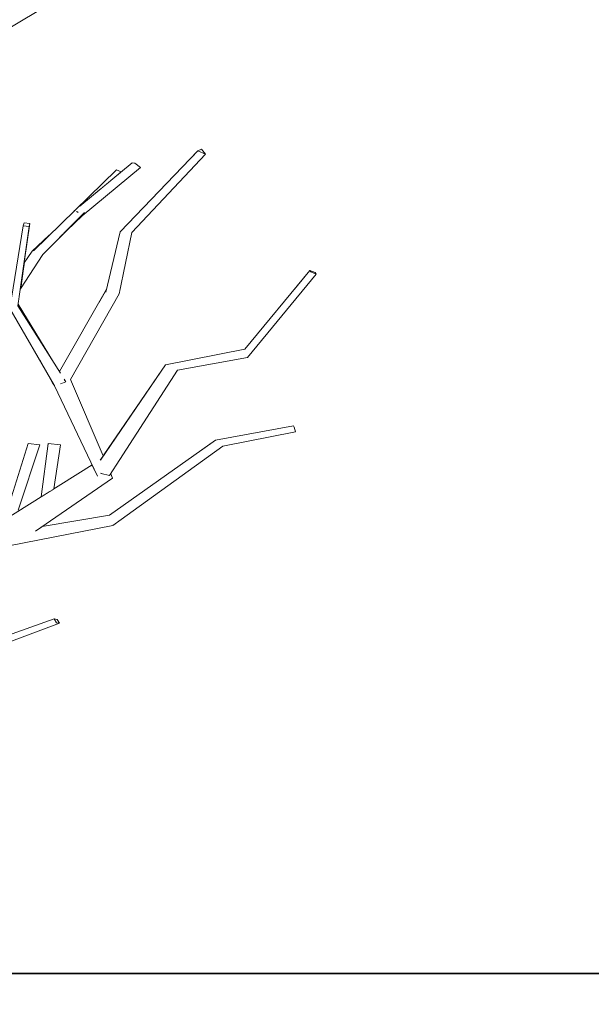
# Model space of a CAD drawing. Extents: x -289599 to -184549, y 66678 to 295474.
# Tile 369 of 656: x -262389 to -262117, y 71499 to 71966. Entities that reach past the tile are written whole.
import ezdxf

# ---------------------------------------------------------------- set-up
doc = ezdxf.new("R2010")
doc.units = 0
doc.header["$MEASUREMENT"] = 0
doc.linetypes.add('Wipeout_Contour', pattern=[1000, 0, -1000])
doc.layers.add('arch drzewa', color=8, linetype='Continuous')
doc.layers.add('Model stropy', color=8, linetype='Continuous')
doc.layers.add('arch drzewa_Nr_Pióra__4', color=8, linetype='Continuous', lineweight=9)
doc.layers.add('Model stropy_Nr_Pióra__26', color=8, linetype='Continuous', lineweight=35)

msp = doc.modelspace()

# ---------------------------------------------------------------- wipeouts: each hides what was drawn before it
at = {"color": 254, "linetype": 'Wipeout_Contour', "lineweight": 0, "ltscale": 957873.103221}
msp.add_wipeout([(-262403.08, 71956.54), (-262342.84, 71992.96), (-262344.77, 71995.41)], dxfattribs=at).dxf.layer = 'arch drzewa'
at = {"color": 254, "linetype": 'Wipeout_Contour', "lineweight": 0, "ltscale": 957786.805355}
msp.add_wipeout([(-262369.6, 71862.84), (-262358.94, 71873.19), (-262359.22, 71873.25)], dxfattribs=at).dxf.layer = 'arch drzewa'
at = {"color": 254, "linetype": 'Wipeout_Contour', "lineweight": 0, "ltscale": 957846.001435}
msp.add_wipeout([(-262384.02, 71868.14), (-262386.3, 71852.11), (-262383.69, 71869.49)], dxfattribs=at).dxf.layer = 'arch drzewa'
at = {"color": 254, "linetype": 'Wipeout_Contour', "lineweight": 0, "ltscale": 1276971.858588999}
msp.add_wipeout([(-262374.98, 71765.07), (-262374.13, 71742.44), (-262372.31, 71743.58), (-262369.27, 71764.4)], dxfattribs=at).dxf.layer = 'arch drzewa'
at = {"color": 254, "linetype": 'Wipeout_Contour', "lineweight": 0, "ltscale": 957693.172607}
msp.add_wipeout([(-262399.27, 71668.69), (-262369.69, 71679.79), (-262371.02, 71679.98)], dxfattribs=at).dxf.layer = 'arch drzewa'
at = {"color": 254, "linetype": 'Wipeout_Contour', "lineweight": 0, "ltscale": 1926976.399866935}
msp.add_wipeout([(-266429.89, 71363.5), (-266079.89, 71363.5), (-266079.89, 71263.5), (-260835.35, 71263.5), (-260835.35, 71513.5), (-266429.89, 71513.5)], dxfattribs=at).dxf.layer = 'Model stropy'

# ---------------------------------------------------------------- next in the draw order: linework, layer by layer
at = {"layer": 'Model stropy_Nr_Pióra__26', "linetype": 'Continuous'}
msp.add_line((-266429.89, 71513.5), (-260835.35, 71513.5), dxfattribs=at)

# ---------------------------------------------------------------- next in the draw order: wipeouts: each hides what was drawn before it
at = {"color": 254, "linetype": 'Wipeout_Contour', "lineweight": 0, "ltscale": 957923.895774}
msp.add_wipeout([(-262344.77, 71995.41), (-262405.36, 71958.25), (-262403.08, 71956.54)], dxfattribs=at).dxf.layer = 'arch drzewa'
at = {"color": 254, "linetype": 'Wipeout_Contour', "lineweight": 0, "ltscale": 957734.945242}
msp.add_wipeout([(-262374.98, 71765.07), (-262378.33, 71739.81), (-262374.13, 71742.44)], dxfattribs=at).dxf.layer = 'arch drzewa'
at = {"color": 254, "linetype": 'Wipeout_Contour', "lineweight": 0, "ltscale": 957720.677968}
msp.add_wipeout([(-262371.02, 71679.98), (-262402.11, 71668.4), (-262399.27, 71668.69)], dxfattribs=at).dxf.layer = 'arch drzewa'

# ---------------------------------------------------------------- next in the draw order: wipeouts: each hides what was drawn before it
at = {"color": 254, "linetype": 'Wipeout_Contour', "lineweight": 0, "ltscale": 2234995.78847864}
msp.add_wipeout([(-262347.19, 71997.24), (-262405.36, 71958.25), (-262344.77, 71995.41), (-262345.55, 71996), (-262346.99, 71995.92), (-262347.33, 71996.24), (-262346.77, 71996.93)], dxfattribs=at).dxf.layer = 'arch drzewa'
at = {"color": 254, "linetype": 'Wipeout_Contour', "lineweight": 0, "ltscale": 2553933.78858865}
msp.add_wipeout([(-262369.04, 71793.64), (-262372.09, 71792.46), (-262350.07, 71757.53), (-262348.96, 71759.16), (-262364.47, 71795.41), (-262366.74, 71794.53), (-262366.6, 71794.31), (-262368.95, 71793.46)], dxfattribs=at).dxf.layer = 'arch drzewa'
at = {"color": 254, "linetype": 'Wipeout_Contour', "lineweight": 0, "ltscale": 1276925.461952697}
msp.add_wipeout([(-262380.98, 71723.52), (-262344.43, 71748.58), (-262351.59, 71749.55), (-262383.76, 71722.61)], dxfattribs=at).dxf.layer = 'arch drzewa'
at = {"color": 254, "linetype": 'Wipeout_Contour', "lineweight": 0, "ltscale": 957698.735414}
msp.add_wipeout([(-262402.11, 71668.4), (-262371.02, 71679.98), (-262372.18, 71681.77)], dxfattribs=at).dxf.layer = 'arch drzewa'

# ---------------------------------------------------------------- next in the draw order: wipeouts: each hides what was drawn before it
at = {"color": 254, "linetype": 'Wipeout_Contour', "lineweight": 0, "ltscale": 957934.104217}
msp.add_wipeout([(-262347.19, 71997.24), (-262409.53, 71961.07), (-262405.36, 71958.25)], dxfattribs=at).dxf.layer = 'arch drzewa'
at = {"color": 254, "linetype": 'Wipeout_Contour', "lineweight": 0, "ltscale": 957718.320572}
msp.add_wipeout([(-262364.47, 71795.41), (-262341.29, 71836.16), (-262347.67, 71836.95)], dxfattribs=at).dxf.layer = 'arch drzewa'
at = {"color": 254, "linetype": 'Wipeout_Contour', "lineweight": 0, "ltscale": 957645.960687}
msp.add_wipeout([(-262345.58, 71750.4), (-262344.43, 71748.58), (-262345.36, 71750.75)], dxfattribs=at).dxf.layer = 'arch drzewa'
at = {"color": 254, "linetype": 'Wipeout_Contour', "lineweight": 0, "ltscale": 1915477.430316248}
msp.add_wipeout([(-262351.59, 71749.55), (-262398.91, 71716.01), (-262393.43, 71716.74), (-262388.36, 71720.55), (-262386.29, 71721.46), (-262383.76, 71722.61)], dxfattribs=at).dxf.layer = 'arch drzewa'
at = {"color": 254, "linetype": 'Wipeout_Contour', "lineweight": 0, "ltscale": 957725.73848}
msp.add_wipeout([(-262372.18, 71681.77), (-262402.29, 71671.15), (-262402.11, 71668.4)], dxfattribs=at).dxf.layer = 'arch drzewa'

# ---------------------------------------------------------------- next in the draw order: linework, layer by layer
at = {"layer": 'arch drzewa_Nr_Pióra__4', "linetype": 'Continuous'}
msp.add_line((-262403.08, 71956.54), (-262342.84, 71992.96), dxfattribs=at)

# ---------------------------------------------------------------- next in the draw order: wipeouts: each hides what was drawn before it
at = {"color": 254, "linetype": 'Wipeout_Contour', "lineweight": 0, "ltscale": 957707.332326}
msp.add_wipeout([(-262341.29, 71836.16), (-262335.36, 71865.23), (-262340.85, 71865.5)], dxfattribs=at).dxf.layer = 'arch drzewa'
at = {"color": 254, "linetype": 'Wipeout_Contour', "lineweight": 0, "ltscale": 1915380.031678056}
msp.add_wipeout([(-262398.91, 71716.01), (-262351.59, 71749.55), (-262353.19, 71752.9), (-262353.27, 71752.85), (-262353.21, 71752.94), (-262354.06, 71754.72)], dxfattribs=at).dxf.layer = 'arch drzewa'
at = {"color": 254, "linetype": 'Wipeout_Contour', "lineweight": 0, "ltscale": 1276892.973935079}
msp.add_wipeout([(-262370.85, 71681.57), (-262372.18, 71681.77), (-262371.02, 71679.98), (-262369.69, 71679.79)], dxfattribs=at).dxf.layer = 'arch drzewa'

# ---------------------------------------------------------------- next in the draw order: linework, layer by layer
at = {"layer": 'arch drzewa_Nr_Pióra__4', "linetype": 'Continuous'}
for p, q in [((-262402.29, 71671.15), (-262372.18, 71681.77)), ((-262399.27, 71668.69), (-262369.69, 71679.79)), ((-262371.02, 71679.98), (-262372.18, 71681.77)), ((-262372.18, 71681.77), (-262370.85, 71681.57)), ((-262369.69, 71679.79), (-262371.02, 71679.98)), ((-262370.85, 71681.57), (-262369.69, 71679.79))]:
    msp.add_line(p, q, dxfattribs=at)

# ---------------------------------------------------------------- next in the draw order: wipeouts: each hides what was drawn before it
at = {"color": 254, "linetype": 'Wipeout_Contour', "lineweight": 0, "ltscale": 957658.878461}
msp.add_wipeout([(-262335.36, 71865.23), (-262300.33, 71902.48), (-262304.05, 71904.05)], dxfattribs=at).dxf.layer = 'arch drzewa'
at = {"color": 254, "linetype": 'Wipeout_Contour', "lineweight": 0, "ltscale": 1276975.876289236}
msp.add_wipeout([(-262404.1, 71723.69), (-262398.91, 71716.01), (-262354.06, 71754.72), (-262354.16, 71754.93)], dxfattribs=at).dxf.layer = 'arch drzewa'

# ---------------------------------------------------------------- next in the draw order: wipeouts: each hides what was drawn before it
at = {"color": 254, "linetype": 'Wipeout_Contour', "lineweight": 0, "ltscale": 2873006.71878437}
msp.add_wipeout([(-262372.09, 71792.46), (-262351.59, 71749.55), (-262344.43, 71748.58), (-262345.58, 71750.4), (-262345.95, 71749.83), (-262349.93, 71750.78), (-262350.14, 71750.9), (-262350.28, 71757.23), (-262350.07, 71757.53)], dxfattribs=at).dxf.layer = 'arch drzewa'
at = {"color": 254, "linetype": 'Wipeout_Contour', "lineweight": 0, "ltscale": 957763.154424}
msp.add_wipeout([(-262389.24, 71733.42), (-262378.97, 71764.4), (-262384.48, 71765.07)], dxfattribs=at).dxf.layer = 'arch drzewa'
at = {"color": 254, "linetype": 'Wipeout_Contour', "lineweight": 0, "ltscale": 1276926.715382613}
msp.add_wipeout([(-262393.46, 71716.7), (-262393.66, 71716.47), (-262344.28, 71726.14), (-262344.97, 71728.91)], dxfattribs=at).dxf.layer = 'arch drzewa'

# ---------------------------------------------------------------- next in the draw order: linework, layer by layer
at = {"layer": 'arch drzewa_Nr_Pióra__4', "linetype": 'Continuous'}
for p, q in [((-262378.33, 71739.81), (-262374.98, 71765.07)), ((-262369.27, 71764.4), (-262374.98, 71765.07)), ((-262372.31, 71743.58), (-262369.27, 71764.4))]:
    msp.add_line(p, q, dxfattribs=at)

# ---------------------------------------------------------------- next in the draw order: wipeouts: each hides what was drawn before it
at = {"color": 254, "linetype": 'Wipeout_Contour', "lineweight": 0, "ltscale": 2234728.377396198}
msp.add_wipeout([(-262347.67, 71836.95), (-262372.09, 71792.46), (-262369.04, 71793.64), (-262367.44, 71795.41), (-262367.37, 71795.52), (-262366.74, 71794.53), (-262364.47, 71795.41)], dxfattribs=at).dxf.layer = 'arch drzewa'
at = {"color": 254, "linetype": 'Wipeout_Contour', "lineweight": 0, "ltscale": 957770.086403}
msp.add_wipeout([(-262384.48, 71765.07), (-262393.29, 71737.3), (-262389.24, 71733.42)], dxfattribs=at).dxf.layer = 'arch drzewa'
at = {"color": 254, "linetype": 'Wipeout_Contour', "lineweight": 0, "ltscale": 957672.184762}
msp.add_wipeout([(-262353.21, 71752.94), (-262353.27, 71752.85), (-262353.19, 71752.9)], dxfattribs=at).dxf.layer = 'arch drzewa'
at = {"color": 254, "linetype": 'Wipeout_Contour', "lineweight": 0, "ltscale": 1596220.254459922}
msp.add_wipeout([(-262393.46, 71716.7), (-262344.97, 71728.91), (-262388.36, 71720.55), (-262393.43, 71716.74), (-262393.42, 71716.74)], dxfattribs=at).dxf.layer = 'arch drzewa'

# ---------------------------------------------------------------- next in the draw order: linework, layer by layer
at = {"layer": 'arch drzewa_Nr_Pióra__4', "linetype": 'Continuous'}
for p, q in [((-262393.29, 71737.3), (-262384.48, 71765.07)), ((-262389.24, 71733.42), (-262378.97, 71764.4)), ((-262378.97, 71764.4), (-262384.48, 71765.07)), ((-262353.36, 71752.73), (-262353.21, 71752.94))]:
    msp.add_line(p, q, dxfattribs=at)

# ---------------------------------------------------------------- next in the draw order: wipeouts: each hides what was drawn before it
at = {"color": 254, "linetype": 'Wipeout_Contour', "lineweight": 0, "ltscale": 957731.621116}
msp.add_wipeout([(-262347.37, 71838.18), (-262372.09, 71792.46), (-262347.67, 71836.95)], dxfattribs=at).dxf.layer = 'arch drzewa'
at = {"color": 254, "linetype": 'Wipeout_Contour', "lineweight": 0, "ltscale": 1276919.63290757}
msp.add_wipeout([(-262388.36, 71720.55), (-262344.97, 71728.91), (-262345.85, 71731.07), (-262386.29, 71721.46)], dxfattribs=at).dxf.layer = 'arch drzewa'

# ---------------------------------------------------------------- next in the draw order: wipeouts: each hides what was drawn before it
at = {"color": 254, "linetype": 'Wipeout_Contour', "lineweight": 0, "ltscale": 2873238.300514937}
msp.add_wipeout([(-262372.25, 71792.9), (-262372.09, 71792.46), (-262347.37, 71838.18), (-262347.35, 71838.27), (-262369.69, 71799.19), (-262369.2, 71798.43), (-262369.43, 71798.02), (-262372.15, 71792.8), (-262372.16, 71792.82)], dxfattribs=at).dxf.layer = 'arch drzewa'
at = {"color": 254, "linetype": 'Wipeout_Contour', "lineweight": 0, "ltscale": 1596189.147556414}
msp.add_wipeout([(-262383.76, 71722.61), (-262386.29, 71721.46), (-262345.85, 71731.07), (-262377.95, 71725.6), (-262380.98, 71723.52)], dxfattribs=at).dxf.layer = 'arch drzewa'

# ---------------------------------------------------------------- next in the draw order: linework, layer by layer
at = {"layer": 'arch drzewa_Nr_Pióra__4', "linetype": 'Continuous'}
msp.add_line((-262404.1, 71723.69), (-262354.16, 71754.93), dxfattribs=at)

# ---------------------------------------------------------------- next in the draw order: wipeouts: each hides what was drawn before it
at = {"color": 254, "linetype": 'Wipeout_Contour', "lineweight": 0, "ltscale": 957712.823369}
msp.add_wipeout([(-262340.85, 71865.5), (-262347.67, 71836.95), (-262341.29, 71836.16)], dxfattribs=at).dxf.layer = 'arch drzewa'
at = {"color": 254, "linetype": 'Wipeout_Contour', "lineweight": 0, "ltscale": 957811.571463}
msp.add_wipeout([(-262389.4, 71830.35), (-262372.57, 71803.74), (-262389.28, 71831.2)], dxfattribs=at).dxf.layer = 'arch drzewa'
at = {"color": 254, "linetype": 'Wipeout_Contour', "lineweight": 0, "ltscale": 957743.477754}
msp.add_wipeout([(-262367.44, 71795.41), (-262366.6, 71794.31), (-262367.37, 71795.52)], dxfattribs=at).dxf.layer = 'arch drzewa'
at = {"color": 254, "linetype": 'Wipeout_Contour', "lineweight": 0, "ltscale": 957546.814679}
msp.add_wipeout([(-262344.28, 71726.14), (-262292.14, 71763.75), (-262294.34, 71765.61)], dxfattribs=at).dxf.layer = 'arch drzewa'

# ---------------------------------------------------------------- next in the draw order: wipeouts: each hides what was drawn before it
at = {"color": 254, "linetype": 'Wipeout_Contour', "lineweight": 0, "ltscale": 957687.970601}
msp.add_wipeout([(-262304.05, 71904.05), (-262340.85, 71865.5), (-262335.36, 71865.23)], dxfattribs=at).dxf.layer = 'arch drzewa'
at = {"color": 254, "linetype": 'Wipeout_Contour', "lineweight": 0, "ltscale": 1277061.644058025}
msp.add_wipeout([(-262369.2, 71798.43), (-262389.4, 71830.35), (-262393.18, 71829.18), (-262369.43, 71798.02)], dxfattribs=at).dxf.layer = 'arch drzewa'
at = {"color": 254, "linetype": 'Wipeout_Contour', "lineweight": 0, "ltscale": 957588.206778}
msp.add_wipeout([(-262294.34, 71765.61), (-262344.97, 71728.91), (-262344.28, 71726.14)], dxfattribs=at).dxf.layer = 'arch drzewa'

# ---------------------------------------------------------------- next in the draw order: linework, layer by layer
at = {"layer": 'arch drzewa_Nr_Pióra__4', "linetype": 'Continuous'}
msp.add_line((-262393.76, 71716.45), (-262344.28, 71726.14), dxfattribs=at)

# ---------------------------------------------------------------- next in the draw order: wipeouts: each hides what was drawn before it
at = {"color": 254, "linetype": 'Wipeout_Contour', "lineweight": 0, "ltscale": 957636.187899}
msp.add_wipeout([(-262302.27, 71904.73), (-262304.05, 71904.05), (-262300.33, 71902.48)], dxfattribs=at).dxf.layer = 'arch drzewa'
at = {"color": 254, "linetype": 'Wipeout_Contour', "lineweight": 0, "ltscale": 957750.82102}
msp.add_wipeout([(-262342.56, 71894.93), (-262351.25, 71884.98), (-262340.41, 71893.98)], dxfattribs=at).dxf.layer = 'arch drzewa'
at = {"color": 254, "linetype": 'Wipeout_Contour', "lineweight": 0, "ltscale": 957784.996262}
msp.add_wipeout([(-262369.43, 71798.02), (-262393.18, 71829.18), (-262372.15, 71792.8)], dxfattribs=at).dxf.layer = 'arch drzewa'
at = {"color": 254, "linetype": 'Wipeout_Contour', "lineweight": 0, "ltscale": 957552.307404}
msp.add_wipeout([(-262344.97, 71728.91), (-262294.34, 71765.61), (-262295.65, 71766.63)], dxfattribs=at).dxf.layer = 'arch drzewa'

# ---------------------------------------------------------------- next in the draw order: linework, layer by layer
at = {"layer": 'arch drzewa_Nr_Pióra__4', "linetype": 'Continuous'}
for p, q in [((-262304.05, 71904.05), (-262302.27, 71904.73)), ((-262300.33, 71902.48), (-262304.05, 71904.05)), ((-262302.27, 71904.73), (-262300.33, 71902.48))]:
    msp.add_line(p, q, dxfattribs=at)

# ---------------------------------------------------------------- next in the draw order: wipeouts: each hides what was drawn before it
at = {"color": 254, "linetype": 'Wipeout_Contour', "lineweight": 0, "ltscale": 957846.048948}
msp.add_wipeout([(-262389.4, 71830.35), (-262384.02, 71868.14), (-262386.87, 71868.46)], dxfattribs=at).dxf.layer = 'arch drzewa'
at = {"color": 254, "linetype": 'Wipeout_Contour', "lineweight": 0, "ltscale": 1596272.778651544}
msp.add_wipeout([(-262372.16, 71792.82), (-262379.04, 71804.73), (-262372.88, 71793.6), (-262372.19, 71792.74), (-262372.25, 71792.9)], dxfattribs=at).dxf.layer = 'arch drzewa'
at = {"color": 254, "linetype": 'Wipeout_Contour', "lineweight": 0, "ltscale": 1276993.801515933}
msp.add_wipeout([(-262367.44, 71795.41), (-262369.04, 71793.64), (-262368.95, 71793.46), (-262366.6, 71794.31)], dxfattribs=at).dxf.layer = 'arch drzewa'
at = {"color": 254, "linetype": 'Wipeout_Contour', "lineweight": 0, "ltscale": 957440.633033}
msp.add_wipeout([(-262292.14, 71763.75), (-262257.58, 71770.63), (-262258.21, 71772.76)], dxfattribs=at).dxf.layer = 'arch drzewa'
at = {"color": 254, "linetype": 'Wipeout_Contour', "lineweight": 0, "ltscale": 957592.478107}
msp.add_wipeout([(-262295.65, 71766.63), (-262345.85, 71731.07), (-262344.97, 71728.91)], dxfattribs=at).dxf.layer = 'arch drzewa'

# ---------------------------------------------------------------- next in the draw order: linework, layer by layer
at = {"layer": 'arch drzewa_Nr_Pióra__4', "linetype": 'Continuous'}
for p, q in [((-262372.88, 71793.6), (-262379.04, 71804.73)), ((-262372.19, 71792.74), (-262372.88, 71793.6)), ((-262372.09, 71792.46), (-262372.25, 71792.91)), ((-262366.6, 71794.31), (-262369.19, 71793.37)), ((-262366.6, 71794.31), (-262367.43, 71795.62)), ((-262377.95, 71725.6), (-262345.85, 71731.07))]:
    msp.add_line(p, q, dxfattribs=at)

# ---------------------------------------------------------------- next in the draw order: wipeouts: each hides what was drawn before it
at = {"color": 254, "linetype": 'Wipeout_Contour', "lineweight": 0, "ltscale": 957845.120203}
msp.add_wipeout([(-262386.87, 71868.46), (-262393.18, 71829.18), (-262389.4, 71830.35)], dxfattribs=at).dxf.layer = 'arch drzewa'
at = {"color": 254, "linetype": 'Wipeout_Contour', "lineweight": 0, "ltscale": 957615.076191}
msp.add_wipeout([(-262345.95, 71749.83), (-262313.65, 71799.94), (-262317.27, 71800.96)], dxfattribs=at).dxf.layer = 'arch drzewa'
at = {"color": 254, "linetype": 'Wipeout_Contour', "lineweight": 0, "ltscale": 957473.965191}
msp.add_wipeout([(-262258.21, 71772.76), (-262294.34, 71765.61), (-262292.14, 71763.75)], dxfattribs=at).dxf.layer = 'arch drzewa'

# ---------------------------------------------------------------- next in the draw order: linework, layer by layer
at = {"layer": 'arch drzewa_Nr_Pióra__4', "linetype": 'Continuous'}
for p, q in [((-262369.19, 71798.41), (-262389.4, 71830.35)), ((-262372.57, 71803.74), (-262389.28, 71831.2)), ((-262372.14, 71792.78), (-262393.18, 71829.18))]:
    msp.add_line(p, q, dxfattribs=at)

# ---------------------------------------------------------------- next in the draw order: wipeouts: each hides what was drawn before it
at = {"color": 254, "linetype": 'Wipeout_Contour', "lineweight": 0, "ltscale": 1277135.429537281}
msp.add_wipeout([(-262386.53, 71869.81), (-262386.87, 71868.46), (-262384.02, 71868.14), (-262383.69, 71869.49)], dxfattribs=at).dxf.layer = 'arch drzewa'
at = {"color": 254, "linetype": 'Wipeout_Contour', "lineweight": 0, "ltscale": 1277109.686132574}
msp.add_wipeout([(-262386.95, 71847.58), (-262388.23, 71838.56), (-262377.62, 71854.8), (-262382.03, 71856.61)], dxfattribs=at).dxf.layer = 'arch drzewa'
at = {"color": 254, "linetype": 'Wipeout_Contour', "lineweight": 0, "ltscale": 957532.646524}
msp.add_wipeout([(-262313.65, 71799.94), (-262280.46, 71805.89), (-262281.42, 71808.21)], dxfattribs=at).dxf.layer = 'arch drzewa'
at = {"color": 254, "linetype": 'Wipeout_Contour', "lineweight": 0, "ltscale": 957637.030686}
msp.add_wipeout([(-262317.27, 71800.96), (-262349.93, 71750.78), (-262345.95, 71749.83)], dxfattribs=at).dxf.layer = 'arch drzewa'
at = {"color": 254, "linetype": 'Wipeout_Contour', "lineweight": 0, "ltscale": 957444.959269}
msp.add_wipeout([(-262294.34, 71765.61), (-262258.21, 71772.76), (-262258.6, 71773.45)], dxfattribs=at).dxf.layer = 'arch drzewa'

# ---------------------------------------------------------------- next in the draw order: linework, layer by layer
at = {"layer": 'arch drzewa_Nr_Pióra__4', "linetype": 'Continuous'}
msp.add_line((-262386.87, 71868.46), (-262386.53, 71869.81), dxfattribs=at)

# ---------------------------------------------------------------- next in the draw order: wipeouts: each hides what was drawn before it
at = {"color": 254, "linetype": 'Wipeout_Contour', "lineweight": 0, "ltscale": 957793.148895}
msp.add_wipeout([(-262360.21, 71874.73), (-262377.62, 71854.8), (-262357.9, 71874.57)], dxfattribs=at).dxf.layer = 'arch drzewa'
at = {"color": 254, "linetype": 'Wipeout_Contour', "lineweight": 0, "ltscale": 957837.718107}
msp.add_wipeout([(-262386.95, 71847.58), (-262382.03, 71856.61), (-262386.63, 71849.81)], dxfattribs=at).dxf.layer = 'arch drzewa'
at = {"color": 254, "linetype": 'Wipeout_Contour', "lineweight": 0, "ltscale": 957625.388962}
msp.add_wipeout([(-262349.93, 71750.78), (-262317.27, 71800.96), (-262319.41, 71802.36)], dxfattribs=at).dxf.layer = 'arch drzewa'
at = {"color": 254, "linetype": 'Wipeout_Contour', "lineweight": 0, "ltscale": 957478.582456}
msp.add_wipeout([(-262258.6, 71773.45), (-262295.65, 71766.63), (-262294.34, 71765.61)], dxfattribs=at).dxf.layer = 'arch drzewa'

# ---------------------------------------------------------------- next in the draw order: linework, layer by layer
at = {"layer": 'arch drzewa_Nr_Pióra__4', "linetype": 'Continuous'}
for p, q in [((-262295.65, 71766.63), (-262258.6, 71773.45)), ((-262258.21, 71772.76), (-262258.6, 71773.45)), ((-262292.14, 71763.75), (-262257.58, 71770.63)), ((-262257.58, 71770.63), (-262258.21, 71772.76))]:
    msp.add_line(p, q, dxfattribs=at)

# ---------------------------------------------------------------- next in the draw order: wipeouts: each hides what was drawn before it
at = {"color": 254, "linetype": 'Wipeout_Contour', "lineweight": 0, "ltscale": 1277116.556328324}
msp.add_wipeout([(-262386.54, 71850.43), (-262386.63, 71849.81), (-262382.03, 71856.61), (-262382.62, 71856.3)], dxfattribs=at).dxf.layer = 'arch drzewa'
at = {"color": 254, "linetype": 'Wipeout_Contour', "lineweight": 0, "ltscale": 1276865.295257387}
msp.add_wipeout([(-262319.41, 71802.36), (-262350.28, 71757.23), (-262350.14, 71750.9), (-262349.93, 71750.78)], dxfattribs=at).dxf.layer = 'arch drzewa'

# ---------------------------------------------------------------- next in the draw order: linework, layer by layer
at = {"layer": 'arch drzewa_Nr_Pióra__4', "linetype": 'Continuous'}
for p, q in [((-262369.69, 71799.19), (-262347.35, 71838.27)), ((-262364.47, 71795.41), (-262341.29, 71836.16)), ((-262351.59, 71749.55), (-262372.09, 71792.46)), ((-262348.96, 71759.16), (-262364.47, 71795.41)), ((-262345.85, 71731.07), (-262295.65, 71766.63)), ((-262344.28, 71726.14), (-262292.14, 71763.75)), ((-262349.93, 71750.78), (-262350.2, 71750.93)), ((-262345.95, 71749.83), (-262349.93, 71750.78)), ((-262344.43, 71748.58), (-262345.36, 71750.75)), ((-262381.09, 71723.45), (-262344.43, 71748.58))]:
    msp.add_line(p, q, dxfattribs=at)

# ---------------------------------------------------------------- next in the draw order: wipeouts: each hides what was drawn before it
at = {"color": 254, "linetype": 'Wipeout_Contour', "lineweight": 0, "ltscale": 957838.543976}
msp.add_wipeout([(-262386.48, 71850.83), (-262386.54, 71850.43), (-262382.62, 71856.3)], dxfattribs=at).dxf.layer = 'arch drzewa'
at = {"color": 254, "linetype": 'Wipeout_Contour', "lineweight": 0, "ltscale": 957566.084193}
msp.add_wipeout([(-262281.42, 71808.21), (-262317.27, 71800.96), (-262313.65, 71799.94)], dxfattribs=at).dxf.layer = 'arch drzewa'

# ---------------------------------------------------------------- next in the draw order: linework, layer by layer
at = {"layer": 'arch drzewa_Nr_Pióra__4', "linetype": 'Continuous'}
msp.add_line((-262393.18, 71829.18), (-262386.87, 71868.46), dxfattribs=at)

# ---------------------------------------------------------------- next in the draw order: wipeouts: each hides what was drawn before it
at = {"color": 254, "linetype": 'Wipeout_Contour', "lineweight": 0, "ltscale": 2554101.158908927}
msp.add_wipeout([(-262342.56, 71894.93), (-262382.03, 71856.61), (-262377.62, 71854.8), (-262360.21, 71874.73), (-262361, 71874.87), (-262361.58, 71875.25), (-262359.91, 71877.8), (-262351.25, 71884.98)], dxfattribs=at).dxf.layer = 'arch drzewa'
at = {"color": 254, "linetype": 'Wipeout_Contour', "lineweight": 0, "ltscale": 957538.506105}
msp.add_wipeout([(-262317.27, 71800.96), (-262281.42, 71808.21), (-262281.58, 71809.79)], dxfattribs=at).dxf.layer = 'arch drzewa'

# ---------------------------------------------------------------- next in the draw order: linework, layer by layer
at = {"layer": 'arch drzewa_Nr_Pióra__4', "linetype": 'Continuous'}
for p, q in [((-262384.02, 71868.14), (-262386.87, 71868.46)), ((-262386.53, 71869.81), (-262383.69, 71869.49)), ((-262383.69, 71869.49), (-262384.02, 71868.14)), ((-262347.67, 71836.95), (-262340.85, 71865.5)), ((-262341.29, 71836.16), (-262335.36, 71865.23))]:
    msp.add_line(p, q, dxfattribs=at)

# ---------------------------------------------------------------- next in the draw order: wipeouts: each hides what was drawn before it
at = {"color": 254, "linetype": 'Wipeout_Contour', "lineweight": 0, "ltscale": 957790.85622}
msp.add_wipeout([(-262362.7, 71875.49), (-262362.64, 71875.44), (-262362.61, 71875.47)], dxfattribs=at).dxf.layer = 'arch drzewa'
at = {"color": 254, "linetype": 'Wipeout_Contour', "lineweight": 0, "ltscale": 957827.416216}
msp.add_wipeout([(-262382.62, 71856.3), (-262382.03, 71856.61), (-262374.51, 71863.91)], dxfattribs=at).dxf.layer = 'arch drzewa'
at = {"color": 254, "linetype": 'Wipeout_Contour', "lineweight": 0, "ltscale": 957572.783144}
msp.add_wipeout([(-262281.58, 71809.79), (-262319.41, 71802.36), (-262317.27, 71800.96)], dxfattribs=at).dxf.layer = 'arch drzewa'

# ---------------------------------------------------------------- next in the draw order: linework, layer by layer
at = {"layer": 'arch drzewa_Nr_Pióra__4', "linetype": 'Continuous'}
for p, q in [((-262389.4, 71830.35), (-262384.02, 71868.14)), ((-262386.3, 71852.11), (-262383.69, 71869.49)), ((-262382.62, 71856.3), (-262374.51, 71863.91)), ((-262388.23, 71838.56), (-262377.62, 71854.8)), ((-262386.48, 71850.83), (-262382.62, 71856.3)), ((-262350.34, 71757.14), (-262319.41, 71802.36)), ((-262345.95, 71749.83), (-262313.65, 71799.94))]:
    msp.add_line(p, q, dxfattribs=at)

# ---------------------------------------------------------------- next in the draw order: wipeouts: each hides what was drawn before it
at = {"color": 254, "linetype": 'Wipeout_Contour', "lineweight": 0, "ltscale": 957786.434428}
msp.add_wipeout([(-262361.58, 71875.25), (-262361, 71874.87), (-262361.46, 71875.23)], dxfattribs=at).dxf.layer = 'arch drzewa'
at = {"color": 254, "linetype": 'Wipeout_Contour', "lineweight": 0, "ltscale": 957459.521473}
msp.add_wipeout([(-262280.46, 71805.89), (-262247.75, 71845.52), (-262250.26, 71846.61)], dxfattribs=at).dxf.layer = 'arch drzewa'

# ---------------------------------------------------------------- next in the draw order: wipeouts: each hides what was drawn before it
at = {"color": 254, "linetype": 'Wipeout_Contour', "lineweight": 0, "ltscale": 957778.368951}
msp.add_wipeout([(-262359.22, 71873.25), (-262358.84, 71873.17), (-262359.1, 71873.37)], dxfattribs=at).dxf.layer = 'arch drzewa'
at = {"color": 254, "linetype": 'Wipeout_Contour', "lineweight": 0, "ltscale": 957481.766144}
msp.add_wipeout([(-262250.26, 71846.61), (-262281.42, 71808.21), (-262280.46, 71805.89)], dxfattribs=at).dxf.layer = 'arch drzewa'

# ---------------------------------------------------------------- next in the draw order: wipeouts: each hides what was drawn before it
at = {"color": 254, "linetype": 'Wipeout_Contour', "lineweight": 0, "ltscale": 2554040.244842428}
msp.add_wipeout([(-262361.46, 71875.23), (-262361, 71874.87), (-262360.21, 71874.73), (-262357.9, 71874.57), (-262359.1, 71873.37), (-262358.84, 71873.17), (-262331.27, 71896.03), (-262333.9, 71898.09)], dxfattribs=at).dxf.layer = 'arch drzewa'
at = {"color": 254, "linetype": 'Wipeout_Contour', "lineweight": 0, "ltscale": 957464.408236}
msp.add_wipeout([(-262281.42, 71808.21), (-262250.26, 71846.61), (-262250.73, 71847.28)], dxfattribs=at).dxf.layer = 'arch drzewa'

# ---------------------------------------------------------------- next in the draw order: wipeouts: each hides what was drawn before it
at = {"color": 254, "linetype": 'Wipeout_Contour', "lineweight": 0, "ltscale": 957789.656079}
msp.add_wipeout([(-262362.7, 71875.49), (-262362.61, 71875.47), (-262361.92, 71876.14)], dxfattribs=at).dxf.layer = 'arch drzewa'
at = {"color": 254, "linetype": 'Wipeout_Contour', "lineweight": 0, "ltscale": 957484.411875}
msp.add_wipeout([(-262250.73, 71847.28), (-262281.58, 71809.79), (-262281.42, 71808.21)], dxfattribs=at).dxf.layer = 'arch drzewa'

# ---------------------------------------------------------------- next in the draw order: linework, layer by layer
at = {"layer": 'arch drzewa_Nr_Pióra__4', "linetype": 'Continuous'}
for p, q in [((-262319.41, 71802.36), (-262281.58, 71809.79)), ((-262313.65, 71799.94), (-262280.46, 71805.89))]:
    msp.add_line(p, q, dxfattribs=at)

# ---------------------------------------------------------------- next in the draw order: wipeouts: each hides what was drawn before it
at = {"color": 254, "linetype": 'Wipeout_Contour', "lineweight": 0, "ltscale": 1596269.649585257}
msp.add_wipeout([(-262361.58, 71875.25), (-262361.46, 71875.23), (-262333.9, 71898.09), (-262335.14, 71898.35), (-262359.91, 71877.8)], dxfattribs=at).dxf.layer = 'arch drzewa'
at = {"color": 254, "linetype": 'Wipeout_Contour', "lineweight": 0, "ltscale": 1276585.915494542}
msp.add_wipeout([(-262250.73, 71847.28), (-262250.26, 71846.61), (-262247.75, 71845.52), (-262248.22, 71846.19)], dxfattribs=at).dxf.layer = 'arch drzewa'

# ---------------------------------------------------------------- next in the draw order: linework, layer by layer
at = {"layer": 'arch drzewa_Nr_Pióra__4', "linetype": 'Continuous'}
for p, q in [((-262340.85, 71865.5), (-262304.05, 71904.05)), ((-262335.36, 71865.23), (-262300.33, 71902.48)), ((-262382.03, 71856.61), (-262342.56, 71894.93)), ((-262360.02, 71877.72), (-262335.14, 71898.35)), ((-262358.84, 71873.17), (-262331.27, 71896.03)), ((-262340.41, 71893.98), (-262342.56, 71894.93)), ((-262333.9, 71898.09), (-262335.14, 71898.35)), ((-262331.27, 71896.03), (-262333.9, 71898.09)), ((-262362.7, 71875.49), (-262361.92, 71876.14)), ((-262377.62, 71854.8), (-262357.81, 71874.66)), ((-262369.6, 71862.84), (-262358.94, 71873.19)), ((-262362.7, 71875.49), (-262362.64, 71875.44)), ((-262362.61, 71875.47), (-262362.7, 71875.49)), ((-262361.46, 71875.23), (-262361.62, 71875.26)), ((-262360.83, 71874.73), (-262361.46, 71875.23)), ((-262359.22, 71873.25), (-262358.84, 71873.17)), ((-262358.84, 71873.17), (-262359.1, 71873.37)), ((-262281.58, 71809.79), (-262250.73, 71847.28)), ((-262280.46, 71805.89), (-262247.75, 71845.52)), ((-262250.73, 71847.28), (-262248.22, 71846.19)), ((-262250.26, 71846.61), (-262250.73, 71847.28)), ((-262247.75, 71845.52), (-262250.26, 71846.61)), ((-262248.22, 71846.19), (-262247.75, 71845.52))]:
    msp.add_line(p, q, dxfattribs=at)

doc.saveas('drawing.dxf')
